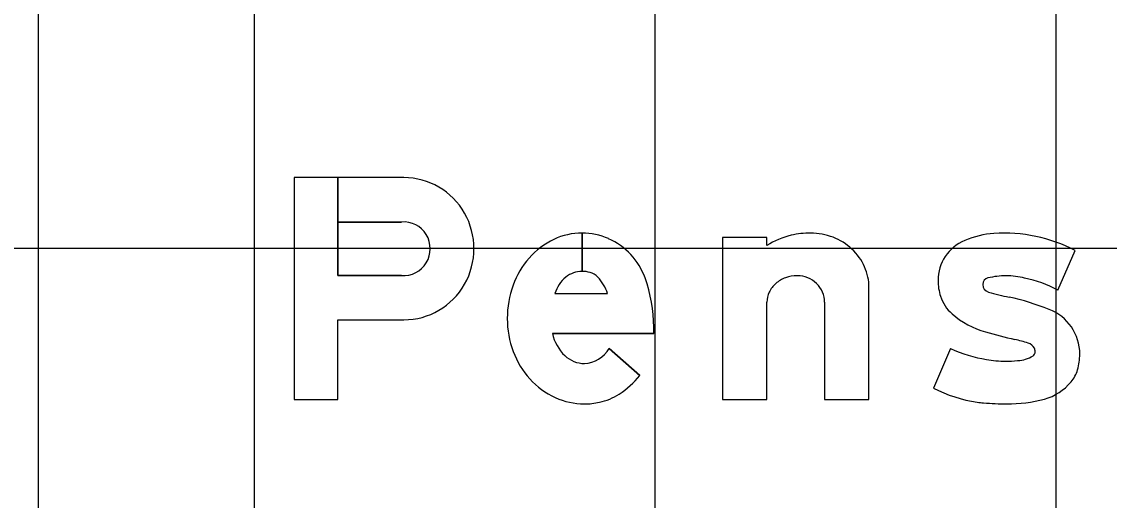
# Model space of a CAD drawing. Extents: x 2193008 to 2198143, y 1236112 to 1237864.
# Drawn here: x 2196305.55 to 2196310.97, y 1237290.85 to 1237293.24 of the extents above; entities that cross this region are included whole.
import ezdxf

# ---------------------------------------------------------------- set-up
doc = ezdxf.new("R2010")
doc.units = 0
for name, color, linetype in [('GSBWFILL', 7, 'Continuous'), ('GSCOLORFILL', 7, 'Continuous'), ('GSOUTLINE', 7, 'Continuous'), ('M-ROADS', 7, 'Continuous')]:
    doc.layers.add(name, color=color, linetype=linetype)

msp = doc.modelspace()

# ---------------------------------------------------------------- linework, layer by layer
at = {"layer": 'GSBWFILL'}
for p, q in [((2196308.341, 1237292.1839), (2196308.341, 1237291.9929)), ((2196308.3411, 1237291.9929), (2196308.3411, 1237292.1839)), ((2196310.7151, 1237291.8997), (2196310.8011, 1237292.0971)), ((2196308.206, 1237291.8819), (2196308.4683, 1237291.8819)), ((2196309.5512, 1237291.8391), (2196309.5512, 1237291.3535)), ((2196308.4771, 1237291.6076), (2196308.6287, 1237291.4734)), ((2196310.1797, 1237291.6076), (2196310.0938, 1237291.4103)), ((2196310.0938, 1237291.4103), (2196310.0938, 1237291.4103))]:
    msp.add_line(p, q, dxfattribs=at)
for points in [[(2196306.905, 1237292.4607), (2196306.905, 1237291.3535), (2196307.1233, 1237291.3535), (2196307.1233, 1237291.7512), (2196307.4518, 1237291.7512)], [(2196307.4404, 1237291.9726), (2196307.1233, 1237291.9726), (2196307.1233, 1237292.4607), (2196306.905, 1237292.4607)], [(2196307.4518, 1237292.4607), (2196307.1233, 1237292.4607), (2196307.1233, 1237292.2392), (2196307.4404, 1237292.2392)], [(2196309.2633, 1237292.1217), (2196309.2633, 1237292.1617), (2196309.0419, 1237292.1617), (2196309.0419, 1237291.3535), (2196309.2633, 1237291.3535), (2196309.2633, 1237291.8391)], [(2196309.5512, 1237291.3535), (2196309.7727, 1237291.3535), (2196309.7727, 1237291.912)], [(2196308.6987, 1237291.7142), (2196308.6987, 1237291.6826), (2196308.1933, 1237291.6826)]]:
    msp.add_lwpolyline(points, dxfattribs=at)
for centre, radius, start, end in [((2196310.3342, 1237291.9471), 0.217, 112.8041, 180), ((2196310.4292, 1237291.7213), 0.462, 94.0897, 112.8041), ((2196310.4486, 1237291.4248), 0.759, 62.3322, 93.9601), ((2196310.3764, 1237291.9471), 0.2592, 180, 197.7034), ((2196310.3732, 1237291.9274), 0.0332, 102.5426, 180), ((2196310.4572, 1237291.5866), 0.3842, 90, 103.7371), ((2196310.4572, 1237291.607), 0.3638, 75.3298, 90), ((2196310.4316, 1237291.3674), 0.6031, 61.9601, 78.7449), ((2196310.3787, 1237291.9274), 0.0388, 180, 255.4748), ((2196310.617, 1237292.679), 0.8272, 252.5527, 259.9162), ((2196310.3141, 1237291.9272), 0.1938, 197.7034, 228.9801), ((2196310.1826, 1237290.5866), 1.3103, 68.1145, 77.234), ((2196310.4699, 1237292.1064), 0.4312, 228.9801, 254.4047), ((2196310.5865, 1237291.58), 0.2381, 0, 69.1882), ((2196311.094, 1237294.2504), 2.6643, 253.8733, 257.1127), ((2196310.4579, 1237292.203), 0.6571, 244.9593, 261.4128), ((2196310.2226, 1237290.4899), 1.1959, 73.2562, 76.5982), ((2196310.5484, 1237291.5819), 0.0564, 28.3809, 70.6194), ((2196310.5616, 1237291.5918), 0.0402, 0, 24.8643), ((2196310.4533, 1237292.0481), 0.5036, 259.2982, 270), ((2196310.5102, 1237291.6974), 0.15, 271.594, 302.6799), ((2196310.5762, 1237291.5918), 0.0256, 305.9611, 0), ((2196310.5466, 1237291.58), 0.2779, 343.6227, 0), ((2196310.4533, 1237292.1767), 0.6322, 270, 275.5479), ((2196310.6539, 1237291.5485), 0.1661, 319.7324, 343.6227), ((2196310.5768, 1237291.61), 0.2647, 285.6227, 320.3524), ((2196310.4096, 1237292.0169), 0.6839, 242.4962, 261.8695), ((2196310.3912, 1237291.8879), 0.5536, 261.8695, 265.152), ((2196310.4604, 1237292.6913), 1.3599, 265.1076, 270), ((2196310.4604, 1237292.0841), 0.7528, 270, 284.4435)]:
    msp.add_arc(centre, radius, start, end, dxfattribs=at)
for centre, major_axis, ratio, start_param, end_param in [((2196307.4521, 1237292.1059), (0, 0.3548), 0.985875, 3.140988, 6.28379), ((2196307.4516, 1237292.1059), (0, 0.1338), 0.985875, 3.056611, 6.368167), ((2196308.3636, 1237291.8083), (0, 0.3806), 0.999997, 0.44196, 0.851746), ((2196308.341, 1237291.8559), (0, 0.328), 0.999997, 0, 0.44196), ((2196308.341, 1237291.8559), (0, 0.328), 0.999997, 5.868518, 6.283016), ((2196308.3327, 1237291.8429), (0, 0.3432), 0.999997, 5.061282, 5.861635), ((2196309.4775, 1237291.7854), (0, 0.3987), 0.999997, 0.235088, 0.567132), ((2196309.4813, 1237291.741), (0, 0.4429), 0.999997, 0, 0.219986), ((2196309.4813, 1237291.8721), (0, 0.3117), 0.999997, 5.914285, 6.283185), ((2196309.4888, 1237291.8916), (0, 0.2909), 0.999997, 5.532258, 5.914285), ((2196309.5004, 1237291.904), (0, 0.2739), 0.999997, 5.130076, 5.532258), ((2196308.3987, 1237291.7776), (0, 0.4273), 0.999997, 0.851746, 1.222943), ((2196308.341, 1237291.8645), (0, 0.1284), 0.999997, 0, 0.684319), ((2196308.341, 1237291.844), (0, 0.1488), 0.999997, 6.008019, 6.282813), ((2196308.3589, 1237291.9074), (0, 0.083), 0.999997, 5.468651, 6.008019), ((2196309.5184, 1237291.912), (0, 0.2542), 0.999997, 4.712389, 5.130076), ((2196308.3724, 1237291.8313), (0, 0.174), 0.999997, 0.703138, 1.275447), ((2196308.2599, 1237291.814), (0, 0.2192), 0.999997, 5.027692, 5.468651), ((2196307.979, 1237291.7142), (0, 0.7197), 0.999997, 4.712389, 5.061282), ((2196309.3964, 1237291.8306), (0, 0.1349), 0.999997, 0.715718, 1.126231), ((2196309.4078, 1237291.8175), (0, 0.1524), 0.999997, 0.345704, 0.715718), ((2196309.4152, 1237291.7969), (0, 0.1743), 0.999997, 0, 0.345704), ((2196309.4152, 1237291.8313), (0, 0.1399), 0.999997, 5.900624, 6.283185), ((2196309.4168, 1237291.8351), (0, 0.1358), 0.999997, 5.51227, 5.900624), ((2196309.4191, 1237291.8375), (0, 0.1324), 0.999997, 5.115435, 5.51227), ((2196308.4538, 1237291.7576), (0, 0.4859), 0.999997, 1.222943, 1.570796), ((2196309.3787, 1237291.8391), (0, 0.1153), 0.999997, 1.126231, 1.570796), ((2196309.4228, 1237291.8391), (0, 0.1284), 0.999997, 4.712389, 5.115435), ((2196308.4392, 1237291.7576), (0, 0.4714), 0.999997, 1.570796, 1.928626), ((2196308.4061, 1237291.7296), (0, 0.2179), 0.999997, 1.788032, 2.378697), ((2196308.3419, 1237291.6912), (0, 0.1589), 0.999997, 3.209537, 4.158837), ((2196308.397, 1237291.7418), (0, 0.4263), 0.999997, 1.928626, 2.305123), ((2196308.3546, 1237291.6767), (0, 0.1441), 0.999997, 2.383204, 3.128268), ((2196308.37, 1237291.7175), (0, 0.3899), 0.999997, 2.305123, 2.711411), ((2196308.3041, 1237291.7277), (0, 0.4124), 0.999997, 3.710413, 4.047817), ((2196308.3527, 1237291.6797), (0, 0.3484), 0.999997, 2.711411, 3.141593), ((2196308.3527, 1237291.6797), (0, 0.3484), 0.999997, 3.141593, 3.35931), ((2196308.3622, 1237291.6368), (0, 0.3045), 0.999997, 3.35931, 3.710413)]:
    msp.add_ellipse(centre, major_axis=major_axis, ratio=ratio, start_param=start_param, end_param=end_param, dxfattribs=at)
at = {"layer": 'GSCOLORFILL'}
for p, q in [((2196305.6288, 1237289.4188), (2196305.6288, 1237296.4118)), ((2196308.341, 1237292.1839), (2196308.341, 1237291.9929)), ((2196308.3411, 1237291.9929), (2196308.3411, 1237292.1839)), ((2196310.7151, 1237291.8997), (2196310.8011, 1237292.0971)), ((2196308.206, 1237291.8819), (2196308.4683, 1237291.8819)), ((2196309.5512, 1237291.8391), (2196309.5512, 1237291.3535)), ((2196308.4771, 1237291.6076), (2196308.6287, 1237291.4734)), ((2196310.1797, 1237291.6076), (2196310.0938, 1237291.4103)), ((2196310.0938, 1237291.4103), (2196310.0938, 1237291.4103))]:
    msp.add_line(p, q, dxfattribs=at)
for points in [[(2196306.905, 1237292.4607), (2196306.905, 1237291.3535), (2196307.1233, 1237291.3535), (2196307.1233, 1237291.7512), (2196307.4518, 1237291.7512)], [(2196307.4404, 1237291.9726), (2196307.1233, 1237291.9726), (2196307.1233, 1237292.4607), (2196306.905, 1237292.4607)], [(2196307.4518, 1237292.4607), (2196307.1233, 1237292.4607), (2196307.1233, 1237292.2392), (2196307.4404, 1237292.2392)], [(2196309.2633, 1237292.1217), (2196309.2633, 1237292.1617), (2196309.0419, 1237292.1617), (2196309.0419, 1237291.3535), (2196309.2633, 1237291.3535), (2196309.2633, 1237291.8391)], [(2196309.5512, 1237291.3535), (2196309.7727, 1237291.3535), (2196309.7727, 1237291.912)], [(2196308.6987, 1237291.7142), (2196308.6987, 1237291.6826), (2196308.1933, 1237291.6826)]]:
    msp.add_lwpolyline(points, dxfattribs=at)
for centre, radius, start, end in [((2196310.3342, 1237291.9471), 0.217, 112.8041, 180), ((2196310.4292, 1237291.7213), 0.462, 94.0897, 112.8041), ((2196310.4486, 1237291.4248), 0.759, 62.3322, 93.9601), ((2196310.3764, 1237291.9471), 0.2592, 180, 197.7034), ((2196310.3732, 1237291.9274), 0.0332, 102.5426, 180), ((2196310.4572, 1237291.5866), 0.3842, 90, 103.7371), ((2196310.4572, 1237291.607), 0.3638, 75.3298, 90), ((2196310.4316, 1237291.3674), 0.6031, 61.9601, 78.7449), ((2196310.3787, 1237291.9274), 0.0388, 180, 255.4748), ((2196310.617, 1237292.679), 0.8272, 252.5527, 259.9162), ((2196310.3141, 1237291.9272), 0.1938, 197.7034, 228.9801), ((2196310.1826, 1237290.5866), 1.3103, 68.1145, 77.234), ((2196310.4699, 1237292.1064), 0.4312, 228.9801, 254.4047), ((2196310.5865, 1237291.58), 0.2381, 0, 69.1882), ((2196311.094, 1237294.2504), 2.6643, 253.8733, 257.1127), ((2196310.4579, 1237292.203), 0.6571, 244.9593, 261.4128), ((2196310.2226, 1237290.4899), 1.1959, 73.2562, 76.5982), ((2196310.5484, 1237291.5819), 0.0564, 28.3809, 70.6194), ((2196310.5616, 1237291.5918), 0.0402, 0, 24.8643), ((2196310.4533, 1237292.0481), 0.5036, 259.2982, 270), ((2196310.5102, 1237291.6974), 0.15, 271.594, 302.6799), ((2196310.5762, 1237291.5918), 0.0256, 305.9611, 0), ((2196310.5466, 1237291.58), 0.2779, 343.6227, 0), ((2196310.4533, 1237292.1767), 0.6322, 270, 275.5479), ((2196310.6539, 1237291.5485), 0.1661, 319.7324, 343.6227), ((2196310.5768, 1237291.61), 0.2647, 285.6227, 320.3524), ((2196310.4096, 1237292.0169), 0.6839, 242.4962, 261.8695), ((2196310.3912, 1237291.8879), 0.5536, 261.8695, 265.152), ((2196310.4604, 1237292.6913), 1.3599, 265.1076, 270), ((2196310.4604, 1237292.0841), 0.7528, 270, 284.4435)]:
    msp.add_arc(centre, radius, start, end, dxfattribs=at)
for centre, major_axis, ratio, start_param, end_param in [((2196307.4521, 1237292.1059), (0, 0.3548), 0.985875, 3.140988, 6.28379), ((2196307.4516, 1237292.1059), (0, 0.1338), 0.985875, 3.056611, 6.368167), ((2196308.3636, 1237291.8083), (0, 0.3806), 0.999997, 0.44196, 0.851746), ((2196308.341, 1237291.8559), (0, 0.328), 0.999997, 0, 0.44196), ((2196308.341, 1237291.8559), (0, 0.328), 0.999997, 5.868518, 6.283016), ((2196308.3327, 1237291.8429), (0, 0.3432), 0.999997, 5.061282, 5.861635), ((2196309.4775, 1237291.7854), (0, 0.3987), 0.999997, 0.235088, 0.567132), ((2196309.4813, 1237291.741), (0, 0.4429), 0.999997, 0, 0.219986), ((2196309.4813, 1237291.8721), (0, 0.3117), 0.999997, 5.914285, 6.283185), ((2196309.4888, 1237291.8916), (0, 0.2909), 0.999997, 5.532258, 5.914285), ((2196309.5004, 1237291.904), (0, 0.2739), 0.999997, 5.130076, 5.532258), ((2196308.3987, 1237291.7776), (0, 0.4273), 0.999997, 0.851746, 1.222943), ((2196308.341, 1237291.8645), (0, 0.1284), 0.999997, 0, 0.684319), ((2196308.341, 1237291.844), (0, 0.1488), 0.999997, 6.008019, 6.282813), ((2196308.3589, 1237291.9074), (0, 0.083), 0.999997, 5.468651, 6.008019), ((2196309.5184, 1237291.912), (0, 0.2542), 0.999997, 4.712389, 5.130076), ((2196308.3724, 1237291.8313), (0, 0.174), 0.999997, 0.703138, 1.275447), ((2196308.2599, 1237291.814), (0, 0.2192), 0.999997, 5.027692, 5.468651), ((2196307.979, 1237291.7142), (0, 0.7197), 0.999997, 4.712389, 5.061282), ((2196309.3964, 1237291.8306), (0, 0.1349), 0.999997, 0.715718, 1.126231), ((2196309.4078, 1237291.8175), (0, 0.1524), 0.999997, 0.345704, 0.715718), ((2196309.4152, 1237291.7969), (0, 0.1743), 0.999997, 0, 0.345704), ((2196309.4152, 1237291.8313), (0, 0.1399), 0.999997, 5.900624, 6.283185), ((2196309.4168, 1237291.8351), (0, 0.1358), 0.999997, 5.51227, 5.900624), ((2196309.4191, 1237291.8375), (0, 0.1324), 0.999997, 5.115435, 5.51227), ((2196308.4538, 1237291.7576), (0, 0.4859), 0.999997, 1.222943, 1.570796), ((2196309.3787, 1237291.8391), (0, 0.1153), 0.999997, 1.126231, 1.570796), ((2196309.4228, 1237291.8391), (0, 0.1284), 0.999997, 4.712389, 5.115435), ((2196308.4392, 1237291.7576), (0, 0.4714), 0.999997, 1.570796, 1.928626), ((2196308.4061, 1237291.7296), (0, 0.2179), 0.999997, 1.788032, 2.378697), ((2196308.3419, 1237291.6912), (0, 0.1589), 0.999997, 3.209537, 4.158837), ((2196308.397, 1237291.7418), (0, 0.4263), 0.999997, 1.928626, 2.305123), ((2196308.3546, 1237291.6767), (0, 0.1441), 0.999997, 2.383204, 3.128268), ((2196308.37, 1237291.7175), (0, 0.3899), 0.999997, 2.305123, 2.711411), ((2196308.3041, 1237291.7277), (0, 0.4124), 0.999997, 3.710413, 4.047817), ((2196308.3527, 1237291.6797), (0, 0.3484), 0.999997, 2.711411, 3.141593), ((2196308.3527, 1237291.6797), (0, 0.3484), 0.999997, 3.141593, 3.35931), ((2196308.3622, 1237291.6368), (0, 0.3045), 0.999997, 3.35931, 3.710413)]:
    msp.add_ellipse(centre, major_axis=major_axis, ratio=ratio, start_param=start_param, end_param=end_param, dxfattribs=at)
at = {"layer": 'GSOUTLINE'}
for p, q in [((2196310.7151, 1237291.8997), (2196310.8011, 1237292.0971)), ((2196307.1233, 1237291.9726), (2196307.4404, 1237291.9726)), ((2196308.206, 1237291.8819), (2196308.4683, 1237291.8819)), ((2196309.5512, 1237291.8391), (2196309.5512, 1237291.3535)), ((2196307.1233, 1237291.7512), (2196307.4518, 1237291.7512)), ((2196308.6287, 1237291.4734), (2196308.4771, 1237291.6076)), ((2196310.1797, 1237291.6076), (2196310.0938, 1237291.4103)), ((2196310.0938, 1237291.4103), (2196310.0938, 1237291.4103))]:
    msp.add_line(p, q, dxfattribs=at)
for points in [[(2196307.4518, 1237292.4607), (2196306.905, 1237292.4607), (2196306.905, 1237291.3535), (2196307.1233, 1237291.3535), (2196307.1233, 1237291.7512)], [(2196307.4404, 1237292.2392), (2196307.1233, 1237292.2392), (2196307.1233, 1237291.9726)], [(2196309.2633, 1237292.1217), (2196309.2633, 1237292.1617), (2196309.0419, 1237292.1617), (2196309.0419, 1237291.3535), (2196309.2633, 1237291.3535), (2196309.2633, 1237291.8391)], [(2196309.5512, 1237291.3535), (2196309.7727, 1237291.3535), (2196309.7727, 1237291.912)], [(2196308.1933, 1237291.6826), (2196308.6987, 1237291.6826), (2196308.6987, 1237291.7142)]]:
    msp.add_lwpolyline(points, dxfattribs=at)
for centre, radius, start, end in [((2196310.3342, 1237291.9471), 0.217, 112.8041, 180), ((2196310.4292, 1237291.7213), 0.462, 94.0897, 112.8041), ((2196310.4486, 1237291.4248), 0.759, 62.3322, 93.9601), ((2196310.3764, 1237291.9471), 0.2592, 180, 197.7034), ((2196310.3732, 1237291.9274), 0.0332, 102.5426, 180), ((2196310.4572, 1237291.5866), 0.3842, 90, 103.7371), ((2196310.4572, 1237291.607), 0.3638, 75.3298, 90), ((2196310.4316, 1237291.3674), 0.6031, 61.9601, 78.7449), ((2196310.3787, 1237291.9274), 0.0388, 180, 255.4748), ((2196310.617, 1237292.679), 0.8272, 252.5527, 259.9162), ((2196310.3141, 1237291.9272), 0.1938, 197.7034, 228.9801), ((2196310.1826, 1237290.5866), 1.3103, 68.1145, 77.234), ((2196310.4699, 1237292.1064), 0.4312, 228.9801, 254.4047), ((2196310.5865, 1237291.58), 0.2381, 0, 69.1882), ((2196311.094, 1237294.2504), 2.6643, 253.8733, 257.1127), ((2196310.4579, 1237292.203), 0.6571, 244.9593, 261.4128), ((2196310.2226, 1237290.4899), 1.1959, 73.2562, 76.5982), ((2196310.5484, 1237291.5819), 0.0564, 28.3809, 70.6194), ((2196310.5616, 1237291.5918), 0.0402, 0, 24.8643), ((2196310.4533, 1237292.0481), 0.5036, 259.2982, 270), ((2196310.5102, 1237291.6974), 0.15, 271.594, 302.6799), ((2196310.5762, 1237291.5918), 0.0256, 305.9611, 0), ((2196310.5466, 1237291.58), 0.2779, 343.6227, 0), ((2196310.4533, 1237292.1767), 0.6322, 270, 275.5479), ((2196310.6539, 1237291.5485), 0.1661, 319.7324, 343.6227), ((2196310.5768, 1237291.61), 0.2647, 285.6227, 320.3524), ((2196310.4096, 1237292.0169), 0.6839, 242.4962, 261.8695), ((2196310.3912, 1237291.8879), 0.5536, 261.8695, 265.152), ((2196310.4604, 1237292.6913), 1.3599, 265.1076, 270), ((2196310.4604, 1237292.0841), 0.7528, 270, 284.4435)]:
    msp.add_arc(centre, radius, start, end, dxfattribs=at)
for centre, major_axis, ratio, start_param, end_param in [((2196307.4521, 1237292.1059), (0, 0.3548), 0.985875, 3.140988, 6.28379), ((2196307.4516, 1237292.1059), (0, 0.1338), 0.985875, 3.056611, 6.368167), ((2196308.3636, 1237291.8083), (0, 0.3806), 0.999997, 0.44196, 0.851746), ((2196308.341, 1237291.8559), (0, 0.328), 0.999997, 0, 0.44196), ((2196308.341, 1237291.8559), (0, 0.328), 0.999997, 5.868518, 6.283185), ((2196308.3327, 1237291.8429), (0, 0.3432), 0.999997, 5.061282, 5.861635), ((2196309.4775, 1237291.7854), (0, 0.3987), 0.999997, 0.235088, 0.567132), ((2196309.4813, 1237291.741), (0, 0.4429), 0.999997, 0, 0.219986), ((2196309.4813, 1237291.8721), (0, 0.3117), 0.999997, 5.914285, 6.283185), ((2196309.4888, 1237291.8916), (0, 0.2909), 0.999997, 5.532258, 5.914285), ((2196309.5004, 1237291.904), (0, 0.2739), 0.999997, 5.130076, 5.532258), ((2196308.3987, 1237291.7776), (0, 0.4273), 0.999997, 0.851746, 1.222943), ((2196308.341, 1237291.8645), (0, 0.1284), 0.999997, 0, 0.684319), ((2196308.341, 1237291.844), (0, 0.1488), 0.999997, 6.008019, 6.283185), ((2196308.3589, 1237291.9074), (0, 0.083), 0.999997, 5.468651, 6.008019), ((2196309.5184, 1237291.912), (0, 0.2542), 0.999997, 4.712389, 5.130076), ((2196308.3724, 1237291.8313), (0, 0.174), 0.999997, 0.703138, 1.275447), ((2196308.2599, 1237291.814), (0, 0.2192), 0.999997, 5.027692, 5.468651), ((2196307.979, 1237291.7142), (0, 0.7197), 0.999997, 4.712389, 5.061282), ((2196309.3964, 1237291.8306), (0, 0.1349), 0.999997, 0.715718, 1.126231), ((2196309.4078, 1237291.8175), (0, 0.1524), 0.999997, 0.345704, 0.715718), ((2196309.4152, 1237291.7969), (0, 0.1743), 0.999997, 0, 0.345704), ((2196309.4152, 1237291.8313), (0, 0.1399), 0.999997, 5.900624, 6.283185), ((2196309.4168, 1237291.8351), (0, 0.1358), 0.999997, 5.51227, 5.900624), ((2196309.4191, 1237291.8375), (0, 0.1324), 0.999997, 5.115435, 5.51227), ((2196308.4538, 1237291.7576), (0, 0.4859), 0.999997, 1.222943, 1.570796), ((2196309.3787, 1237291.8391), (0, 0.1153), 0.999997, 1.126231, 1.570796), ((2196309.4228, 1237291.8391), (0, 0.1284), 0.999997, 4.712389, 5.115435), ((2196308.4392, 1237291.7576), (0, 0.4714), 0.999997, 1.570796, 1.928626), ((2196308.4061, 1237291.7296), (0, 0.2179), 0.999997, 1.788032, 2.378697), ((2196308.3419, 1237291.6912), (0, 0.1589), 0.999997, 3.209537, 4.158837), ((2196308.397, 1237291.7418), (0, 0.4263), 0.999997, 1.928626, 2.305123), ((2196308.3546, 1237291.6767), (0, 0.1441), 0.999997, 2.383204, 3.128268), ((2196308.37, 1237291.7175), (0, 0.3899), 0.999997, 2.305123, 2.711411), ((2196308.3041, 1237291.7277), (0, 0.4124), 0.999997, 3.710413, 4.047817), ((2196308.3527, 1237291.6797), (0, 0.3484), 0.999997, 2.711411, 3.141593), ((2196308.3527, 1237291.6797), (0, 0.3484), 0.999997, 3.141593, 3.35931), ((2196308.3622, 1237291.6368), (0, 0.3045), 0.999997, 3.35931, 3.710413)]:
    msp.add_ellipse(centre, major_axis=major_axis, ratio=ratio, start_param=start_param, end_param=end_param, dxfattribs=at)
at = {"layer": 'M-ROADS'}
for p, q in [((2196306.7065, 1237258.1062), (2196306.7065, 1237318.1062)), ((2196308.7065, 1237258.1062), (2196308.7065, 1237318.1062)), ((2196310.7065, 1237258.1062), (2196310.7065, 1237318.1062)), ((2196394.7065, 1237292.1062), (2196264.7065, 1237292.1062))]:
    msp.add_line(p, q, dxfattribs=at)

doc.saveas('drawing.dxf')
